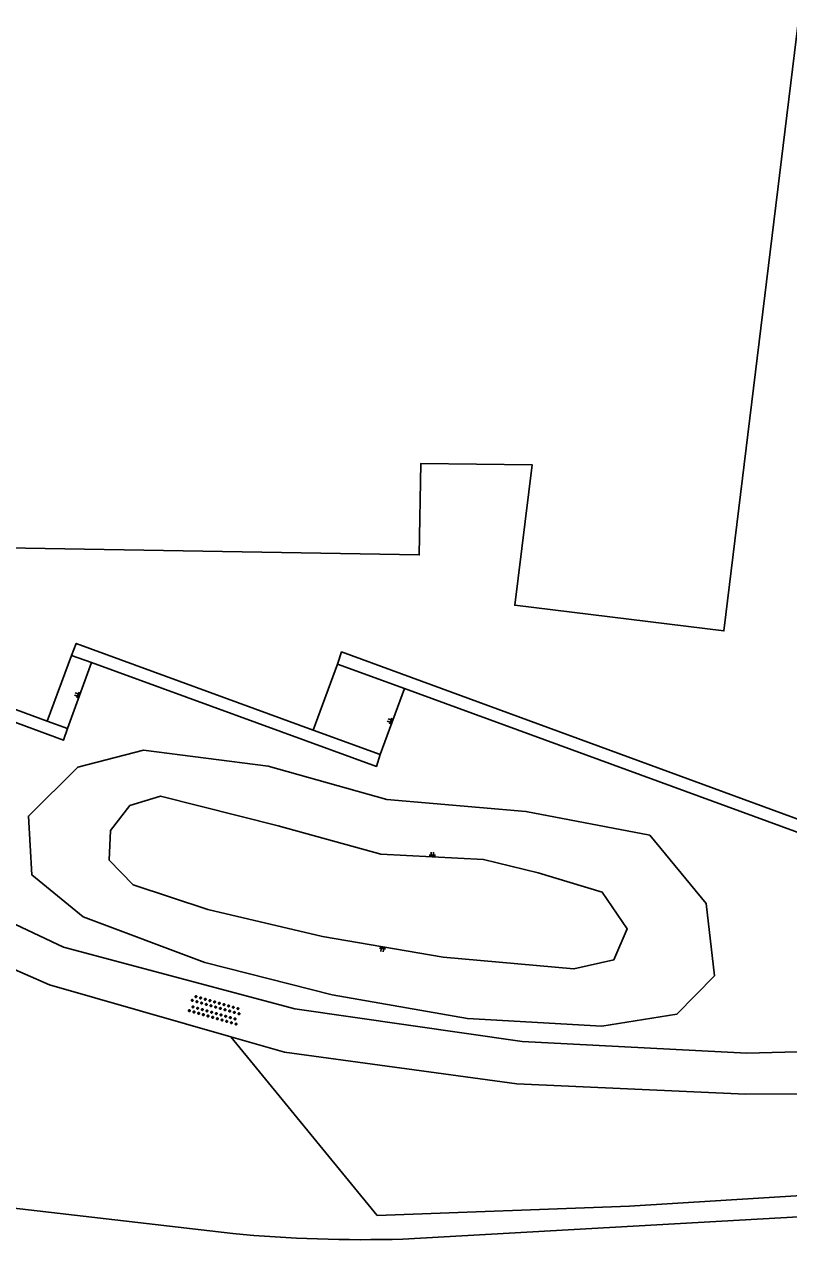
# Model space of a CAD drawing. Extents: x 131000 to 133014, y 396499 to 399001.
# Drawn here: x 132541.2 to 132572.6, y 396918.2 to 396968.2 of the extents above; entities that cross this region are included whole.
import ezdxf

# ---------------------------------------------------------------- set-up
doc = ezdxf.new("R2010")
doc.units = 0
for name, color, linetype in [('gg-afsc-muur', 7, 'Continuous'), ('gg-bbg-hoofdgebouw', 7, 'Continuous'), ('gg-knt-BGT kruinlijn', 7, 'Continuous'), ('gg-knt-bovenkant onderkant talud', 7, 'Continuous'), ('gg-knt-onverhard', 7, 'Continuous'), ('gg-knt-verharding', 7, 'Continuous'), ('gt-grn-groengrens', 7, 'Continuous'), ('gt-symb-overige verharding', 7, 'Continuous'), ('gt-symb-talud symbool', 7, 'Continuous')]:
    doc.layers.add(name, color=color, linetype=linetype)

# ---------------------------------------------------------------- blocks, each defined once
blk = doc.blocks.new('gt0-TALUD_1')
at = {"layer": 'gt-symb-talud symbool'}
for p, q in [((0, -1), (0, 0)), ((-1, -1), (-1, 0)), ((-0.5, -2), (-0.5, 0)), ((0.5, -2), (0.5, 0)), ((1, -1), (1, 0))]:
    blk.add_line(p, q, dxfattribs=at)
blk = doc.blocks.new('gt0-OVH')
at = {"layer": 'gt-symb-overige verharding'}
for points in [[(-0.972, 0.298), (-0.967, 0.308), (-0.965, 0.319), (-0.966, 0.33), (-0.971, 0.34), (-0.978, 0.348), (-0.988, 0.353), (-0.999, 0.355), (-1.01, 0.354), (-1.02, 0.349), (-1.028, 0.342), (-1.033, 0.332), (-1.035, 0.321), (-1.034, 0.31), (-1.029, 0.3), (-1.022, 0.292), (-1.012, 0.287), (-1.001, 0.285), (-0.99, 0.286), (-0.98, 0.291)], [(-0.872, 0.106), (-0.867, 0.116), (-0.865, 0.126), (-0.866, 0.137), (-0.871, 0.147), (-0.878, 0.156), (-0.888, 0.161), (-0.899, 0.163), (-0.91, 0.162), (-0.92, 0.157), (-0.928, 0.15), (-0.933, 0.14), (-0.935, 0.129), (-0.934, 0.118), (-0.929, 0.108), (-0.922, 0.1), (-0.912, 0.095), (-0.901, 0.092), (-0.89, 0.094), (-0.88, 0.098)], [(-0.772, 0.298), (-0.767, 0.308), (-0.765, 0.319), (-0.766, 0.33), (-0.771, 0.34), (-0.778, 0.348), (-0.788, 0.353), (-0.799, 0.355), (-0.81, 0.354), (-0.82, 0.349), (-0.828, 0.342), (-0.833, 0.332), (-0.835, 0.321), (-0.834, 0.31), (-0.829, 0.3), (-0.822, 0.292), (-0.812, 0.287), (-0.801, 0.285), (-0.79, 0.286), (-0.78, 0.291)], [(-0.672, 0.106), (-0.667, 0.116), (-0.665, 0.126), (-0.666, 0.137), (-0.671, 0.147), (-0.678, 0.156), (-0.688, 0.161), (-0.699, 0.163), (-0.71, 0.162), (-0.72, 0.157), (-0.728, 0.15), (-0.733, 0.14), (-0.735, 0.129), (-0.734, 0.118), (-0.729, 0.108), (-0.722, 0.1), (-0.712, 0.095), (-0.701, 0.092), (-0.69, 0.094), (-0.68, 0.098)], [(-0.572, 0.298), (-0.567, 0.308), (-0.565, 0.319), (-0.566, 0.33), (-0.571, 0.34), (-0.578, 0.348), (-0.588, 0.353), (-0.599, 0.355), (-0.61, 0.354), (-0.62, 0.349), (-0.628, 0.342), (-0.633, 0.332), (-0.635, 0.321), (-0.634, 0.31), (-0.629, 0.3), (-0.622, 0.292), (-0.612, 0.287), (-0.601, 0.285), (-0.59, 0.286), (-0.58, 0.291)], [(-0.472, 0.106), (-0.467, 0.116), (-0.465, 0.126), (-0.466, 0.137), (-0.471, 0.147), (-0.478, 0.156), (-0.488, 0.161), (-0.499, 0.163), (-0.51, 0.162), (-0.52, 0.157), (-0.528, 0.15), (-0.533, 0.14), (-0.535, 0.129), (-0.534, 0.118), (-0.529, 0.108), (-0.522, 0.1), (-0.512, 0.095), (-0.501, 0.092), (-0.49, 0.094), (-0.48, 0.098)], [(-0.372, 0.298), (-0.367, 0.308), (-0.365, 0.319), (-0.366, 0.33), (-0.371, 0.34), (-0.378, 0.348), (-0.388, 0.353), (-0.399, 0.355), (-0.41, 0.354), (-0.42, 0.349), (-0.428, 0.342), (-0.433, 0.332), (-0.435, 0.321), (-0.434, 0.31), (-0.429, 0.3), (-0.422, 0.292), (-0.412, 0.287), (-0.401, 0.285), (-0.39, 0.286), (-0.38, 0.291)], [(-0.272, 0.106), (-0.267, 0.116), (-0.265, 0.126), (-0.266, 0.137), (-0.271, 0.147), (-0.278, 0.156), (-0.288, 0.161), (-0.299, 0.163), (-0.31, 0.162), (-0.32, 0.157), (-0.328, 0.15), (-0.333, 0.14), (-0.335, 0.129), (-0.334, 0.118), (-0.329, 0.108), (-0.322, 0.1), (-0.312, 0.095), (-0.301, 0.092), (-0.29, 0.094), (-0.28, 0.098)], [(-0.172, 0.298), (-0.167, 0.308), (-0.165, 0.319), (-0.166, 0.33), (-0.171, 0.34), (-0.178, 0.348), (-0.188, 0.353), (-0.199, 0.355), (-0.21, 0.354), (-0.22, 0.349), (-0.228, 0.342), (-0.233, 0.332), (-0.235, 0.321), (-0.234, 0.31), (-0.229, 0.3), (-0.222, 0.292), (-0.212, 0.287), (-0.201, 0.285), (-0.19, 0.286), (-0.18, 0.291)], [(-0.072, 0.106), (-0.067, 0.116), (-0.065, 0.126), (-0.066, 0.137), (-0.071, 0.147), (-0.078, 0.156), (-0.088, 0.161), (-0.099, 0.163), (-0.11, 0.162), (-0.12, 0.157), (-0.128, 0.15), (-0.133, 0.14), (-0.135, 0.129), (-0.134, 0.118), (-0.129, 0.108), (-0.122, 0.1), (-0.112, 0.095), (-0.101, 0.092), (-0.09, 0.094), (-0.08, 0.098)], [(0.028, 0.298), (0.033, 0.308), (0.035, 0.319), (0.034, 0.33), (0.029, 0.34), (0.022, 0.348), (0.012, 0.353), (0.001, 0.355), (-0.01, 0.354), (-0.02, 0.349), (-0.028, 0.342), (-0.033, 0.332), (-0.035, 0.321), (-0.034, 0.31), (-0.029, 0.3), (-0.022, 0.292), (-0.012, 0.287), (-0.001, 0.285), (0.01, 0.286), (0.02, 0.291)], [(0.128, 0.106), (0.133, 0.116), (0.135, 0.126), (0.134, 0.137), (0.129, 0.147), (0.122, 0.156), (0.112, 0.161), (0.101, 0.163), (0.09, 0.162), (0.08, 0.157), (0.072, 0.15), (0.067, 0.14), (0.065, 0.129), (0.066, 0.118), (0.071, 0.108), (0.078, 0.1), (0.088, 0.095), (0.099, 0.092), (0.11, 0.094), (0.12, 0.098)], [(0.228, 0.298), (0.233, 0.308), (0.235, 0.319), (0.234, 0.33), (0.229, 0.34), (0.222, 0.348), (0.212, 0.353), (0.201, 0.355), (0.19, 0.354), (0.18, 0.349), (0.172, 0.342), (0.167, 0.332), (0.165, 0.321), (0.166, 0.31), (0.171, 0.3), (0.178, 0.292), (0.188, 0.287), (0.199, 0.285), (0.21, 0.286), (0.22, 0.291)], [(0.328, 0.106), (0.333, 0.116), (0.335, 0.126), (0.334, 0.137), (0.329, 0.147), (0.322, 0.156), (0.312, 0.161), (0.301, 0.163), (0.29, 0.162), (0.28, 0.157), (0.272, 0.15), (0.267, 0.14), (0.265, 0.129), (0.266, 0.118), (0.271, 0.108), (0.278, 0.1), (0.288, 0.095), (0.299, 0.092), (0.31, 0.094), (0.32, 0.098)], [(0.428, 0.298), (0.433, 0.308), (0.435, 0.319), (0.434, 0.33), (0.429, 0.34), (0.422, 0.348), (0.412, 0.353), (0.401, 0.355), (0.39, 0.354), (0.38, 0.349), (0.372, 0.342), (0.367, 0.332), (0.365, 0.321), (0.366, 0.31), (0.371, 0.3), (0.378, 0.292), (0.388, 0.287), (0.399, 0.285), (0.41, 0.286), (0.42, 0.291)], [(0.528, 0.106), (0.533, 0.116), (0.535, 0.126), (0.534, 0.137), (0.529, 0.147), (0.522, 0.156), (0.512, 0.161), (0.501, 0.163), (0.49, 0.162), (0.48, 0.157), (0.472, 0.15), (0.467, 0.14), (0.465, 0.129), (0.466, 0.118), (0.471, 0.108), (0.478, 0.1), (0.488, 0.095), (0.499, 0.092), (0.51, 0.094), (0.52, 0.098)], [(0.628, 0.298), (0.633, 0.308), (0.635, 0.319), (0.634, 0.33), (0.629, 0.34), (0.622, 0.348), (0.612, 0.353), (0.601, 0.355), (0.59, 0.354), (0.58, 0.349), (0.572, 0.342), (0.567, 0.332), (0.565, 0.321), (0.566, 0.31), (0.571, 0.3), (0.578, 0.292), (0.588, 0.287), (0.599, 0.285), (0.61, 0.286), (0.62, 0.291)], [(0.728, 0.106), (0.733, 0.116), (0.735, 0.126), (0.734, 0.137), (0.729, 0.147), (0.722, 0.156), (0.712, 0.161), (0.701, 0.163), (0.69, 0.162), (0.68, 0.157), (0.672, 0.15), (0.667, 0.14), (0.665, 0.129), (0.666, 0.118), (0.671, 0.108), (0.678, 0.1), (0.688, 0.095), (0.699, 0.092), (0.71, 0.094), (0.72, 0.098)], [(0.828, 0.298), (0.833, 0.308), (0.835, 0.319), (0.834, 0.33), (0.829, 0.34), (0.822, 0.348), (0.812, 0.353), (0.801, 0.355), (0.79, 0.354), (0.78, 0.349), (0.772, 0.342), (0.767, 0.332), (0.765, 0.321), (0.766, 0.31), (0.771, 0.3), (0.778, 0.292), (0.788, 0.287), (0.799, 0.285), (0.81, 0.286), (0.82, 0.291)], [(0.928, 0.106), (0.933, 0.116), (0.935, 0.126), (0.934, 0.137), (0.929, 0.147), (0.922, 0.156), (0.912, 0.161), (0.901, 0.163), (0.89, 0.162), (0.88, 0.157), (0.872, 0.15), (0.867, 0.14), (0.865, 0.129), (0.866, 0.118), (0.871, 0.108), (0.878, 0.1), (0.888, 0.095), (0.899, 0.092), (0.91, 0.094), (0.92, 0.098)], [(1.028, 0.298), (1.033, 0.308), (1.035, 0.319), (1.034, 0.33), (1.029, 0.34), (1.022, 0.348), (1.012, 0.353), (1.001, 0.355), (0.99, 0.354), (0.98, 0.349), (0.972, 0.342), (0.967, 0.332), (0.965, 0.321), (0.966, 0.31), (0.971, 0.3), (0.978, 0.292), (0.988, 0.287), (0.999, 0.285), (1.01, 0.286), (1.02, 0.291)], [(-0.972, -0.142), (-0.967, -0.132), (-0.965, -0.121), (-0.966, -0.11), (-0.971, -0.1), (-0.978, -0.092), (-0.988, -0.087), (-0.999, -0.085), (-1.01, -0.086), (-1.02, -0.091), (-1.028, -0.098), (-1.033, -0.108), (-1.035, -0.119), (-1.034, -0.13), (-1.029, -0.14), (-1.022, -0.148), (-1.012, -0.153), (-1.001, -0.155), (-0.99, -0.154), (-0.98, -0.149)], [(-0.872, -0.334), (-0.867, -0.324), (-0.865, -0.314), (-0.866, -0.303), (-0.871, -0.293), (-0.878, -0.284), (-0.888, -0.279), (-0.899, -0.277), (-0.91, -0.278), (-0.92, -0.283), (-0.928, -0.29), (-0.933, -0.3), (-0.935, -0.311), (-0.934, -0.322), (-0.929, -0.332), (-0.922, -0.34), (-0.912, -0.345), (-0.901, -0.348), (-0.89, -0.346), (-0.88, -0.342)], [(-0.772, -0.142), (-0.767, -0.132), (-0.765, -0.121), (-0.766, -0.11), (-0.771, -0.1), (-0.778, -0.092), (-0.788, -0.087), (-0.799, -0.085), (-0.81, -0.086), (-0.82, -0.091), (-0.828, -0.098), (-0.833, -0.108), (-0.835, -0.119), (-0.834, -0.13), (-0.829, -0.14), (-0.822, -0.148), (-0.812, -0.153), (-0.801, -0.155), (-0.79, -0.154), (-0.78, -0.149)], [(-0.672, -0.334), (-0.667, -0.324), (-0.665, -0.314), (-0.666, -0.303), (-0.671, -0.293), (-0.678, -0.284), (-0.688, -0.279), (-0.699, -0.277), (-0.71, -0.278), (-0.72, -0.283), (-0.728, -0.29), (-0.733, -0.3), (-0.735, -0.311), (-0.734, -0.322), (-0.729, -0.332), (-0.722, -0.34), (-0.712, -0.345), (-0.701, -0.348), (-0.69, -0.346), (-0.68, -0.342)], [(-0.572, -0.142), (-0.567, -0.132), (-0.565, -0.121), (-0.566, -0.11), (-0.571, -0.1), (-0.578, -0.092), (-0.588, -0.087), (-0.599, -0.085), (-0.61, -0.086), (-0.62, -0.091), (-0.628, -0.098), (-0.633, -0.108), (-0.635, -0.119), (-0.634, -0.13), (-0.629, -0.14), (-0.622, -0.148), (-0.612, -0.153), (-0.601, -0.155), (-0.59, -0.154), (-0.58, -0.149)], [(-0.472, -0.334), (-0.467, -0.324), (-0.465, -0.314), (-0.466, -0.303), (-0.471, -0.293), (-0.478, -0.284), (-0.488, -0.279), (-0.499, -0.277), (-0.51, -0.278), (-0.52, -0.283), (-0.528, -0.29), (-0.533, -0.3), (-0.535, -0.311), (-0.534, -0.322), (-0.529, -0.332), (-0.522, -0.34), (-0.512, -0.345), (-0.501, -0.348), (-0.49, -0.346), (-0.48, -0.342)], [(-0.372, -0.142), (-0.367, -0.132), (-0.365, -0.121), (-0.366, -0.11), (-0.371, -0.1), (-0.378, -0.092), (-0.388, -0.087), (-0.399, -0.085), (-0.41, -0.086), (-0.42, -0.091), (-0.428, -0.098), (-0.433, -0.108), (-0.435, -0.119), (-0.434, -0.13), (-0.429, -0.14), (-0.422, -0.148), (-0.412, -0.153), (-0.401, -0.155), (-0.39, -0.154), (-0.38, -0.149)], [(-0.272, -0.334), (-0.267, -0.324), (-0.265, -0.314), (-0.266, -0.303), (-0.271, -0.293), (-0.278, -0.284), (-0.288, -0.279), (-0.299, -0.277), (-0.31, -0.278), (-0.32, -0.283), (-0.328, -0.29), (-0.333, -0.3), (-0.335, -0.311), (-0.334, -0.322), (-0.329, -0.332), (-0.322, -0.34), (-0.312, -0.345), (-0.301, -0.348), (-0.29, -0.346), (-0.28, -0.342)], [(-0.172, -0.142), (-0.167, -0.132), (-0.165, -0.121), (-0.166, -0.11), (-0.171, -0.1), (-0.178, -0.092), (-0.188, -0.087), (-0.199, -0.085), (-0.21, -0.086), (-0.22, -0.091), (-0.228, -0.098), (-0.233, -0.108), (-0.235, -0.119), (-0.234, -0.13), (-0.229, -0.14), (-0.222, -0.148), (-0.212, -0.153), (-0.201, -0.155), (-0.19, -0.154), (-0.18, -0.149)], [(-0.072, -0.334), (-0.067, -0.324), (-0.065, -0.314), (-0.066, -0.303), (-0.071, -0.293), (-0.078, -0.284), (-0.088, -0.279), (-0.099, -0.277), (-0.11, -0.278), (-0.12, -0.283), (-0.128, -0.29), (-0.133, -0.3), (-0.135, -0.311), (-0.134, -0.322), (-0.129, -0.332), (-0.122, -0.34), (-0.112, -0.345), (-0.101, -0.348), (-0.09, -0.346), (-0.08, -0.342)], [(0.028, -0.142), (0.033, -0.132), (0.035, -0.121), (0.034, -0.11), (0.029, -0.1), (0.022, -0.092), (0.012, -0.087), (0.001, -0.085), (-0.01, -0.086), (-0.02, -0.091), (-0.028, -0.098), (-0.033, -0.108), (-0.035, -0.119), (-0.034, -0.13), (-0.029, -0.14), (-0.022, -0.148), (-0.012, -0.153), (-0.001, -0.155), (0.01, -0.154), (0.02, -0.149)], [(0.128, -0.334), (0.133, -0.324), (0.135, -0.314), (0.134, -0.303), (0.129, -0.293), (0.122, -0.284), (0.112, -0.279), (0.101, -0.277), (0.09, -0.278), (0.08, -0.283), (0.072, -0.29), (0.067, -0.3), (0.065, -0.311), (0.066, -0.322), (0.071, -0.332), (0.078, -0.34), (0.088, -0.345), (0.099, -0.348), (0.11, -0.346), (0.12, -0.342)], [(0.228, -0.142), (0.233, -0.132), (0.235, -0.121), (0.234, -0.11), (0.229, -0.1), (0.222, -0.092), (0.212, -0.087), (0.201, -0.085), (0.19, -0.086), (0.18, -0.091), (0.172, -0.098), (0.167, -0.108), (0.165, -0.119), (0.166, -0.13), (0.171, -0.14), (0.178, -0.148), (0.188, -0.153), (0.199, -0.155), (0.21, -0.154), (0.22, -0.149)], [(0.328, -0.334), (0.333, -0.324), (0.335, -0.314), (0.334, -0.303), (0.329, -0.293), (0.322, -0.284), (0.312, -0.279), (0.301, -0.277), (0.29, -0.278), (0.28, -0.283), (0.272, -0.29), (0.267, -0.3), (0.265, -0.311), (0.266, -0.322), (0.271, -0.332), (0.278, -0.34), (0.288, -0.345), (0.299, -0.348), (0.31, -0.346), (0.32, -0.342)], [(0.428, -0.142), (0.433, -0.132), (0.435, -0.121), (0.434, -0.11), (0.429, -0.1), (0.422, -0.092), (0.412, -0.087), (0.401, -0.085), (0.39, -0.086), (0.38, -0.091), (0.372, -0.098), (0.367, -0.108), (0.365, -0.119), (0.366, -0.13), (0.371, -0.14), (0.378, -0.148), (0.388, -0.153), (0.399, -0.155), (0.41, -0.154), (0.42, -0.149)], [(0.528, -0.334), (0.533, -0.324), (0.535, -0.314), (0.534, -0.303), (0.529, -0.293), (0.522, -0.284), (0.512, -0.279), (0.501, -0.277), (0.49, -0.278), (0.48, -0.283), (0.472, -0.29), (0.467, -0.3), (0.465, -0.311), (0.466, -0.322), (0.471, -0.332), (0.478, -0.34), (0.488, -0.345), (0.499, -0.348), (0.51, -0.346), (0.52, -0.342)], [(0.628, -0.142), (0.633, -0.132), (0.635, -0.121), (0.634, -0.11), (0.629, -0.1), (0.622, -0.092), (0.612, -0.087), (0.601, -0.085), (0.59, -0.086), (0.58, -0.091), (0.572, -0.098), (0.567, -0.108), (0.565, -0.119), (0.566, -0.13), (0.571, -0.14), (0.578, -0.148), (0.588, -0.153), (0.599, -0.155), (0.61, -0.154), (0.62, -0.149)], [(0.728, -0.334), (0.733, -0.324), (0.735, -0.314), (0.734, -0.303), (0.729, -0.293), (0.722, -0.284), (0.712, -0.279), (0.701, -0.277), (0.69, -0.278), (0.68, -0.283), (0.672, -0.29), (0.667, -0.3), (0.665, -0.311), (0.666, -0.322), (0.671, -0.332), (0.678, -0.34), (0.688, -0.345), (0.699, -0.348), (0.71, -0.346), (0.72, -0.342)], [(0.828, -0.142), (0.833, -0.132), (0.835, -0.121), (0.834, -0.11), (0.829, -0.1), (0.822, -0.092), (0.812, -0.087), (0.801, -0.085), (0.79, -0.086), (0.78, -0.091), (0.772, -0.098), (0.767, -0.108), (0.765, -0.119), (0.766, -0.13), (0.771, -0.14), (0.778, -0.148), (0.788, -0.153), (0.799, -0.155), (0.81, -0.154), (0.82, -0.149)], [(0.928, -0.334), (0.933, -0.324), (0.935, -0.314), (0.934, -0.303), (0.929, -0.293), (0.922, -0.284), (0.912, -0.279), (0.901, -0.277), (0.89, -0.278), (0.88, -0.283), (0.872, -0.29), (0.867, -0.3), (0.865, -0.311), (0.866, -0.322), (0.871, -0.332), (0.878, -0.34), (0.888, -0.345), (0.899, -0.348), (0.91, -0.346), (0.92, -0.342)], [(1.028, -0.142), (1.033, -0.132), (1.035, -0.121), (1.034, -0.11), (1.029, -0.1), (1.022, -0.092), (1.012, -0.087), (1.001, -0.085), (0.99, -0.086), (0.98, -0.091), (0.972, -0.098), (0.967, -0.108), (0.965, -0.119), (0.966, -0.13), (0.971, -0.14), (0.978, -0.148), (0.988, -0.153), (0.999, -0.155), (1.01, -0.154), (1.02, -0.149)]]:
    blk.add_lwpolyline(points, close=True, dxfattribs=at)

msp = doc.modelspace()

# ---------------------------------------------------------------- linework, layer by layer
at = {"layer": 'gg-afsc-muur'}
for p, q in [((132543.091, 396942.211), (132543.913, 396941.911)), ((132554.03, 396941.853), (132556.786, 396940.845)), ((132542.925, 396939.202), (132542.096, 396939.506)), ((132555.792, 396938.128), (132553.036, 396939.135))]:
    msp.add_line(p, q, dxfattribs=at)
for points in [[(132542.096, 396939.506), (132533.39, 396942.707), (132533.218, 396942.241)], [(132553.036, 396939.135), (132543.288, 396942.7), (132543.091, 396942.211)], [(132573.234, 396935.365), (132554.201, 396942.352), (132554.03, 396941.853)], [(132543.913, 396941.911), (132555.636, 396937.636), (132555.792, 396938.128)], [(132535.178, 396941.517), (132542.757, 396938.717), (132542.925, 396939.202)], [(132556.786, 396940.845), (132576.929, 396933.477), (132577.1, 396933.946)]]:
    msp.add_lwpolyline(points, dxfattribs=at)
at = {"layer": 'gg-bbg-hoofdgebouw'}
msp.add_lwpolyline([(132540.342, 396970.589), (132540.314, 396969.05), (132532.684, 396969.168), (132532.283, 396946.779), (132557.395, 396946.344), (132557.458, 396950.106), (132562.039, 396950.063), (132561.328, 396944.275), (132569.929, 396943.215), (132575.66, 396990.16), (132554.909, 396992.675), (132554.437, 396988.826), (132549.327, 396989.452), (132549.455, 396996.432), (132552.432, 396996.377), (132552.769, 397018.58), (132541.164, 397018.759), (132540.8, 396996.808), (132540.404, 396974.05)], dxfattribs=at)
at = {"layer": 'gg-knt-BGT kruinlijn'}
for p, q in [((132542.925, 396939.202), (132543.913, 396941.911)), ((132555.792, 396938.128), (132556.786, 396940.845))]:
    msp.add_line(p, q, dxfattribs=at)
msp.add_lwpolyline([(132562.29, 396933.258), (132564.925, 396932.456), (132565.953, 396930.945), (132565.407, 396929.681), (132563.758, 396929.299), (132558.382, 396929.789), (132553.42, 396930.633), (132548.694, 396931.748), (132545.634, 396932.765), (132544.642, 396933.772), (132544.695, 396935.004), (132545.497, 396936.036), (132546.759, 396936.408), (132551.588, 396935.193), (132555.823, 396934.022), (132560.045, 396933.8), (132562.29, 396933.258)], dxfattribs=at)
at = {"layer": 'gg-knt-bovenkant onderkant talud'}
for p, q in [((132543.091, 396942.211), (132542.096, 396939.506)), ((132554.03, 396941.853), (132553.036, 396939.135))]:
    msp.add_line(p, q, dxfattribs=at)
msp.add_lwpolyline([(132566.887, 396934.814), (132569.196, 396931.991), (132569.551, 396929.018), (132567.997, 396927.434), (132564.915, 396926.95), (132559.38, 396927.259), (132553.809, 396928.237), (132548.576, 396929.567), (132543.577, 396931.442), (132541.463, 396933.172), (132541.318, 396935.596), (132543.353, 396937.609), (132546.06, 396938.309), (132551.183, 396937.654), (132556.067, 396936.272), (132561.783, 396935.786), (132566.887, 396934.814)], dxfattribs=at)
at = {"layer": 'gg-knt-onverhard'}
for points in [[(132590.258, 396927.77), (132587.712, 396926.75), (132580.287, 396926.078), (132570.877, 396925.826), (132561.626, 396926.313), (132552.282, 396927.661), (132542.762, 396930.199), (132535.262, 396933.733)], [(132549.646, 396926.509), (132542.181, 396928.648), (132534.162, 396932.155)], [(132591.755, 396925.91), (132587.702, 396925.095), (132580.286, 396924.185), (132570.819, 396924.145), (132561.419, 396924.572), (132551.857, 396925.875), (132549.646, 396926.509)]]:
    msp.add_lwpolyline(points, dxfattribs=at)
at = {"layer": 'gg-knt-verharding'}
msp.add_line((132511.178, 396922.895), (132549.724, 396918.407), dxfattribs=at)
msp.add_lwpolyline([(132556.717, 396918.175), (132582.72, 396919.645), (132587.713, 396920.027), (132591.719, 396920.388), (132593.622, 396920.936), (132595.521, 396921.81)], dxfattribs=at)
msp.add_arc((132555.095, 396974.803), 56.651, 264.5594, 271.6403, dxfattribs=at)
at = {"layer": 'gt-grn-groengrens'}
msp.add_lwpolyline([(132549.646, 396926.509), (132555.668, 396919.147), (132566.045, 396919.539), (132587.929, 396920.889), (132591.242, 396921.327), (132595.001, 396922.376)], dxfattribs=at)

# ---------------------------------------------------------------- block references
at = {"layer": 'gt-symb-overige verharding', "rotation": 164.0309834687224}
msp.add_blockref('gt0-OVH', (132548.988, 396927.614), dxfattribs=at)
at = {"layer": 'gt-symb-talud symbool'}
for p, xscale, yscale, rotation in [((132543.419, 396940.557), 0.0999599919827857, 0.09995999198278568, -109.88516511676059), ((132556.289, 396939.486), 0.09995999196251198, 0.099959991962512, -109.88516508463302), ((132557.934, 396933.911), 0.1, 0.10000000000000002, 180), ((132555.901, 396930.211), 0.10044899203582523, 0.10044899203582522, -9.743641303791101)]:
    msp.add_blockref('gt0-TALUD_1', p, dxfattribs=dict(at, xscale=xscale, yscale=yscale, rotation=rotation))

doc.saveas('drawing.dxf')
